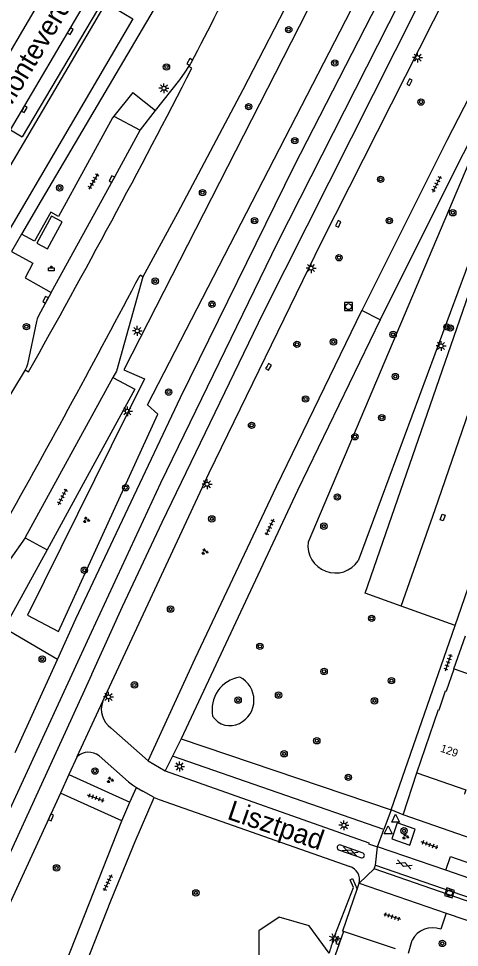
# Model space of a CAD drawing. Extents: x 132999 to 136000, y 398499 to 400501.
# Drawn here: x 133517 to 133572.7, y 399414.8 to 399531.9 of the extents above; entities that cross this region are included whole.
import ezdxf

# ---------------------------------------------------------------- set-up
doc = ezdxf.new("R2010")
doc.units = 0
for name, color, linetype in [('gg-afsc-muur', 7, 'Continuous'), ('gg-anno-huisnummerreeks BGT', 7, 'Continuous'), ('gg-anno-openbare ruimte label', 7, 'Continuous'), ('gg-bbg-abri', 7, 'Continuous'), ('gg-bbg-hoofdgebouw', 7, 'Continuous'), ('gg-knt-verharding', 7, 'Continuous'), ('gg-knt-verharding nz', 7, 'Continuous'), ('gt-grn-groengrens', 7, 'Continuous'), ('gt-grn-weggrens', 7, 'Continuous'), ('gt-symb-afvalbak', 7, 'Continuous'), ('gt-symb-boom', 7, 'Continuous'), ('gt-symb-gesloten verharding', 7, 'Continuous'), ('gt-symb-groenvak', 7, 'Continuous'), ('gt-symb-kolk', 7, 'Continuous'), ('gt-symb-kolk center center', 7, 'Continuous'), ('gt-symb-lichtmast', 7, 'Continuous'), ('gt-symb-rioolschacht', 7, 'Continuous'), ('gt-symb-tegel verharding', 7, 'Continuous'), ('gt-symb-waterafsluiter', 7, 'Continuous')]:
    doc.layers.add(name, color=color, linetype=linetype)

# ---------------------------------------------------------------- blocks, each defined once
blk = doc.blocks.new('gt0-BOOM')
at = {"layer": 'gt-symb-boom'}
for radius in [0.4, 0.2]:
    blk.add_circle((0, 0), radius, dxfattribs=at)
blk = doc.blocks.new('gt0-LMAST')
at = {"layer": 'gt-symb-lichtmast'}
for p, q in [((-0.18, 0.17), (-0.45, 0.44)), ((-0.01, 0.25), (-0.01, 0.62)), ((0.17, 0.17), (0.44, 0.44)), ((-0.26, 0), (-0.63, 0)), ((-0.18, -0.18), (-0.45, -0.45)), ((-0.01, -0.25), (-0.01, -0.63)), ((0.44, -0.45), (0.17, -0.18)), ((0.24, 0), (0.62, 0))]:
    blk.add_line(p, q, dxfattribs=at)
blk.add_circle((-0.01, 0), 0.25, dxfattribs=at)
blk = doc.blocks.new('gt0-KOLKCC')
at = {"layer": 'gt-symb-kolk center center'}
blk.add_lwpolyline([(-0.38, 0.2), (0.38, 0.2), (0.38, -0.2), (-0.38, -0.2)], close=True, dxfattribs=at)
blk = doc.blocks.new('gt0-TEG1')
at = {"layer": 'gt-symb-tegel verharding'}
for p, q in [((-1.12, 0), (1.12, 0)), ((-0.9, -0.25), (-0.9, 0.25)), ((-0.45, -0.25), (-0.45, 0.25)), ((0, -0.25), (0, 0.25)), ((0.45, -0.25), (0.45, 0.25)), ((0.9, -0.25), (0.9, 0.25))]:
    blk.add_line(p, q, dxfattribs=at)
blk = doc.blocks.new('gt0-KOLK')
at = {"layer": 'gt-symb-kolk'}
blk.add_lwpolyline([(0, 0), (0.37, 0), (0.37, 0.4), (-0.38, 0.4), (-0.38, 0), (0, 0)], dxfattribs=at)
blk = doc.blocks.new('gt0-GRVAK')
at = {"layer": 'gt-symb-groenvak'}
for p, q in [((-0.11, 0.19), (-0.23, 0.24)), ((-0.18, 0.15), (0.09, 0.15)), ((-0.09, 0.21), (-0.16, 0.32)), ((-0.05, 0.21), (-0.05, 0.39)), ((0, 0.21), (0.06, 0.32)), ((0.01, 0.19), (0.13, 0.24)), ((0.26, -0.05), (0.2, 0.06)), ((0.3, -0.05), (0.3, 0.13)), ((0.35, -0.05), (0.41, 0.06)), ((-0.24, -0.23), (-0.36, -0.18)), ((-0.32, -0.26), (-0.05, -0.26)), ((-0.23, -0.21), (-0.29, -0.09)), ((-0.18, -0.2), (-0.18, -0.02)), ((-0.14, -0.21), (-0.07, -0.09)), ((-0.12, -0.23), (0, -0.18)), ((0.24, -0.07), (0.12, -0.02)), ((0.17, -0.11), (0.44, -0.11)), ((0.37, -0.07), (0.49, -0.02))]:
    blk.add_line(p, q, dxfattribs=at)
blk = doc.blocks.new('gt0-RS')
at = {"layer": 'gt-symb-rioolschacht'}
blk.add_lwpolyline([(-0.5, -0.5), (0.5, -0.5), (0.5, 0.5), (-0.5, 0.5)], close=True, dxfattribs=at)
blk.add_circle((0, 0), 0.375, dxfattribs=at)
blk = doc.blocks.new('gt0-ABAK')
at = {"layer": 'gt-symb-afvalbak'}
blk.add_lwpolyline([(0.38, -0.5), (-0.37, -0.5), (-0.37, -0.1), (0.38, -0.1)], close=True, dxfattribs=at)
blk.add_circle((0, 0), 0.1, dxfattribs=at)
blk = doc.blocks.new('gt0-GESVH1')
at = {"layer": 'gt-symb-gesloten verharding'}
for p, q in [((-0.99, -0.26), (0.01, 0.24)), ((0.01, -0.26), (-0.99, 0.24)), ((0.01, 0.24), (1.01, -0.26)), ((1.01, 0.24), (0.01, -0.26))]:
    blk.add_line(p, q, dxfattribs=at)
blk = doc.blocks.new('gt0-WAFSL')
at = {"layer": 'gt-symb-waterafsluiter'}
for p, q in [((-0.5, -0.33), (0, 0.67)), ((0, 0.67), (0.5, -0.33)), ((0.5, -0.33), (-0.5, -0.33))]:
    blk.add_line(p, q, dxfattribs=at)

msp = doc.modelspace()

# ---------------------------------------------------------------- linework, layer by layer
at = {"layer": 'gg-afsc-muur'}
msp.add_lwpolyline([(133571.99, 399449.92), (133571.96, 399449.93), (133573.42, 399454.09)], dxfattribs=at)
at = {"layer": 'gg-bbg-abri'}
msp.add_lwpolyline([(133519.33, 399503.58), (133520.66, 399502.86), (133522.52, 399506.28), (133521.2, 399507), (133519.33, 399503.58)], dxfattribs=at)
at = {"layer": 'gg-bbg-hoofdgebouw'}
for points in [[(133570.1, 399444.77), (133570.92, 399447.18), (133571.02, 399447.15), (133571.99, 399449.92)], [(133571.99, 399449.92), (133577.82, 399447.88), (133576.03, 399442.71)], [(133567.28, 399436.82), (133570.01, 399444.8), (133570.1, 399444.77)], [(133567.28, 399436.82), (133573.47, 399434.67), (133573.3, 399434.2), (133573.33, 399434.19)]]:
    msp.add_lwpolyline(points, dxfattribs=at)
at = {"layer": 'gg-knt-verharding'}
for p, q in [((133561.9, 399580.31), (133519.89, 399508.96)), ((133523.56, 399540.66), (133511.52, 399520.22)), ((133528.03, 399533.86), (133502.88, 399491.21)), ((133531.43, 399522.57), (133529.04, 399519.59)), ((133531.43, 399522.57), (133534.3, 399520.29)), ((133516.01, 399517.86), (133517.48, 399516.99)), ((133519.89, 399508.96), (133517.4, 399504.73)), ((133517.84, 399499.2), (133521.16, 399497.37)), ((133572.1, 399455.4), (133579.73, 399477.46)), ((133517.87, 399466.46), (133515.96, 399463.75)), ((133520.62, 399464.93), (133515.2, 399455.05)), ((133572.1, 399455.4), (133565.3, 399457.85)), ((133564.06, 399432.15), (133572.1, 399455.4)), ((133516.59, 399439.41), (133521.92, 399451.11)), ((133524.42, 399438.87), (133527.65, 399445.85)), ((133533.39, 399438.33), (133528.69, 399442.49)), ((133537.53, 399441.12), (133564.06, 399432.15)), ((133524.42, 399438.87), (133523.38, 399436.6)), ((133533.39, 399438.33), (133535.51, 399437.08)), ((133536.46, 399438.94), (133535.51, 399437.08)), ((133563.1, 399429.68), (133536.46, 399438.94)), ((133523.38, 399436.6), (133522.3, 399434.27)), ((133523.38, 399436.6), (133531.07, 399433.12)), ((133565.55, 399431.54), (133567.28, 399436.82)), ((133531.07, 399433.12), (133531.92, 399434.98)), ((133531.92, 399434.98), (133532.69, 399434.5)), ((133522.3, 399434.27), (133499.91, 399385.6)), ((133530.04, 399430.77), (133522.3, 399434.27)), ((133534.13, 399433.74), (133532.69, 399434.5)), ((133534.13, 399433.74), (133534.77, 399433.45)), ((133534.77, 399433.45), (133558.82, 399425.02)), ((133625.49, 399410.79), (133565.55, 399431.54)), ((133562.34, 399427.51), (133563.1, 399429.68)), ((133560.52, 399426.69), (133557.55, 399427.74)), ((133557.41, 399427.12), (133560.29, 399426.12)), ((133570.94, 399424.58), (133562.34, 399427.51)), ((133561.9, 399424.73), (133562.08, 399425.19)), ((133625.41, 399402.68), (133561.9, 399424.73)), ((133562.08, 399425.19), (133625.6, 399403.17)), ((133559.76, 399422.17), (133560.02, 399422.94)), ((133560.02, 399422.94), (133570.99, 399419.14)), ((133557.95, 399416.9), (133559.76, 399422.17)), ((133570.99, 399419.14), (133570.3, 399417.11)), ((133564.6, 399414.65), (133558.03, 399416.84)), ((133566.24, 399414.11), (133566.69, 399415.73))]:
    msp.add_line(p, q, dxfattribs=at)
for points in [[(133527.65, 399445.85), (133541.08, 399474.65), (133555.26, 399503.71), (133571.17, 399535.12), (133590.32, 399572.3)], [(133590.32, 399572.3), (133598.18, 399569.17), (133571.08, 399516.54), (133560.34, 399495.1)], [(133565.47, 399561.31), (133565.4, 399561.19), (133558.65, 399548.58), (133551.95, 399535.74), (133545.32, 399522.91), (133537.08, 399507.38), (133532.7, 399499.36)], [(133521.92, 399451.11), (133524.26, 399456.25), (133537.48, 399484.12), (133551.81, 399513.31), (133574.55, 399557.62)], [(133587.73, 399543.27), (133573.14, 399514.83), (133565.68, 399500), (133562.65, 399493.94)], [(133528.03, 399533.86), (133531.46, 399531.86), (133506.38, 399489.19), (133502.88, 399491.21)], [(133525.48, 399533.94), (133526.99, 399533.01), (133517.48, 399516.99)], [(133538.52, 399525.84), (133538.71, 399526.13), (133538.8, 399526.33)], [(133534.3, 399520.29), (133537.38, 399524.18), (133538.06, 399525.15), (133538.52, 399525.84)], [(133532.37, 399517.83), (133532.4, 399517.89), (133534.3, 399520.29)], [(133529.04, 399519.59), (133528.88, 399519.38), (133522.07, 399506.96), (133521.08, 399507.5), (133519.04, 399503.83), (133517.4, 399504.73)], [(133521.16, 399497.37), (133528.98, 399511.57), (133532.37, 399517.83)], [(133565.3, 399457.85), (133560.76, 399459.48), (133581.32, 399518.8), (133585.88, 399517.2)], [(133516.12, 399502.54), (133518.82, 399501.05), (133517.84, 399499.2)], [(133532.7, 399499.36), (133529.37, 399487.47), (133528.93, 399486.67)], [(133521.16, 399497.37), (133519.55, 399494.41), (133519.39, 399494.07), (133519.28, 399493.72), (133518.14, 399488.34), (133518.04, 399487.97), (133517.87, 399487.62)], [(133533.39, 399438.33), (133539.3, 399451.22), (133549.56, 399472.94), (133560.34, 399495.1)], [(133562.65, 399493.94), (133552.22, 399472.42), (133537.53, 399441.12)], [(133517.87, 399487.62), (133496.52, 399452.36), (133495.11, 399449.98)], [(133528.93, 399486.67), (133517.88, 399466.48), (133517.87, 399466.46)], [(133528.93, 399486.67), (133531.71, 399485.17), (133520.62, 399464.93)], [(133527.19, 399438.97), (133530.89, 399435.7), (133531.39, 399435.33), (133531.92, 399434.98)], [(133535.51, 399437.08), (133561.21, 399427.99), (133561.2, 399427.9), (133562.34, 399427.51)], [(133499.5, 399377.06), (133509.68, 399372.53), (133528.69, 399420.7), (133530.3, 399424.7), (133531.74, 399428.19), (133534.13, 399433.74)], [(133508.3, 399375.94), (133510.09, 399380.3), (133530.04, 399430.77)], [(133564.8, 399430.52), (133564.12, 399428.5), (133566.4, 399427.72), (133567.09, 399429.75), (133564.8, 399430.52)], [(133570.94, 399424.58), (133571.53, 399426.29), (133582.06, 399422.63)], [(133623.85, 399406.21), (133613.21, 399409.89), (133570.94, 399424.58)], [(133570.99, 399419.14), (133573.33, 399418.35), (133585.08, 399414.26), (133624.68, 399400.52)], [(133558.03, 399416.84), (133556.96, 399413.85), (133556.81, 399412.9), (133556.7, 399411.91), (133556.62, 399410.72), (133556.62, 399409.48), (133556.69, 399408.75)], [(133558.03, 399416.84), (133557.94, 399416.87), (133557.95, 399416.9)]]:
    msp.add_lwpolyline(points, dxfattribs=at)
for centre, radius, start, end in [((133105.9, 399754.8), 489.49, 332.1763, 335.5718), ((133530.4, 399444.86), 2.93, 160.3824, 234.1467), ((133525.86, 399437.27), 2.15, 52.0536, 132.1718), ((133557.54, 399427.42), 0.321, 87.889, 247.0337), ((133560.35, 399426.43), 0.312, 258.7825, 56.5386), ((133558.27, 399423.32), 1.79, 347.7914, 72.0766), ((133569.28, 399414.37), 2.93, 69.6988, 152.2953)]:
    msp.add_arc(centre, radius, start, end, dxfattribs=at)
at = {"layer": 'gg-knt-verharding nz'}
for p, q in [((133516.01, 399517.86), (133525.48, 399533.94)), ((133538.89, 399525.66), (133538.52, 399525.84)), ((133529.04, 399519.59), (133532.37, 399517.83)), ((133532.7, 399499.36), (133532.37, 399499.57)), ((133517.87, 399487.62), (133518.27, 399487.37)), ((133517.87, 399466.46), (133520.62, 399464.93)), ((133526.22, 399449.21), (133526.22, 399449.2))]:
    msp.add_line(p, q, dxfattribs=at)
for points in [[(133484.8, 399364.77), (133526.23, 399454.57), (133534.98, 399473.39), (133549.75, 399503.71), (133570.79, 399545.14), (133645.62, 399690.64), (133657.4, 399714.72), (133666.06, 399733.64), (133674.54, 399753.34), (133681.08, 399769.55), (133690.21, 399793.23), (133695.89, 399808.94)], [(133589, 399575.64), (133584.85, 399567.51), (133567.31, 399533.32), (133547.84, 399494.74), (133535.09, 399468.4), (133530.1, 399457.74), (133526.22, 399449.21)], [(133565.3, 399457.85), (133569.59, 399470.04), (133585.88, 399517.2)], [(133526.22, 399449.2), (133523.13, 399442.39), (133487.13, 399363.93)]]:
    msp.add_lwpolyline(points, dxfattribs=at)
for centre, radius, start, end in [((132572.15, 400021.71), 1086.59, 330.54343, 332.83685), ((132164.9, 400222.37), 1546.74, 330.8037, 332.1406)]:
    msp.add_arc(centre, radius, start, end, dxfattribs=at)
at = {"layer": 'gt-grn-groengrens'}
for p, q in [((133575.68, 399518.11), (133553.56, 399465.9)), ((133579.72, 399517.07), (133559.88, 399463.54)), ((133521.92, 399451.11), (133515.2, 399455.05))]:
    msp.add_line(p, q, dxfattribs=at)
for points in [[(133567.54, 399560.47), (133530.32, 399487.61), (133532.9, 399486.47), (133518.15, 399456.69), (133522.08, 399454.65), (133534.6, 399482.03), (133533.29, 399483.2), (133572.21, 399558.62)], [(133556.66, 399415.57), (133559.27, 399422.37), (133558.85, 399423.36), (133559.18, 399423.51), (133559.76, 399422.17)], [(133556.23, 399414.08), (133553.68, 399417.55), (133549.93, 399418.62), (133547.35, 399416.9), (133547.35, 399413.81), (133550.28, 399411.07), (133553.64, 399409.72), (133555.76, 399410.66)]]:
    msp.add_lwpolyline(points, dxfattribs=at)
for centre, radius, start, end in [((133557.01, 399465.49), 3.47, 173.3213, 325.7478), ((133545.61, 399444.79), 4.17, 99.2224, 191.2159), ((133543.47, 399445.99), 3.26, 296.1275, 63.2636), ((133543.71, 399445.37), 2.6, 212.5705, 297.5918), ((133572.95, 399410.06), 17.2, 161.3014, 166.4623)]:
    msp.add_arc(centre, radius, start, end, dxfattribs=at)
at = {"layer": 'gt-grn-weggrens'}
for p, q in [((133517.4, 399504.73), (133516.12, 399502.54)), ((133562.65, 399493.94), (133560.34, 399495.1)), ((133537.53, 399441.12), (133536.46, 399438.94)), ((133530.04, 399430.77), (133531.07, 399433.12)), ((133564.06, 399432.15), (133563.1, 399429.68)), ((133565.55, 399431.54), (133564.06, 399432.15)), ((133562.08, 399425.19), (133562.34, 399427.51)), ((133561.9, 399424.73), (133560.02, 399422.94))]:
    msp.add_line(p, q, dxfattribs=at)

# ---------------------------------------------------------------- block references
at = {"layer": 'gt-symb-afvalbak'}
msp.add_blockref('gt0-ABAK', (133521.16, 399500.6), dxfattribs=at)
at = {"layer": 'gt-symb-boom'}
for p in [(133551.12, 399530.49), (133535.69, 399525.8), (133556.93, 399526.3), (133567.8, 399521.37), (133546.06, 399520.8), (133551.88, 399516.51), (133562.71, 399511.63), (133522.21, 399510.56), (133540.24, 399509.96), (133571.82, 399507.42), (133546.8, 399506.42), (133557.46, 399501.75), (133534.27, 399498.8), (133541.43, 399495.89), (133518.02, 399493.07), (133564.29, 399492.08), (133552.15, 399490.83), (133556.76, 399491.15), (133564.56, 399486.78), (133535.96, 399484.82), (133553.24, 399483.95), (133562.86, 399481.6), (133546.43, 399480.62), (133559.47, 399479.19), (133530.54, 399472.76), (133557.26, 399471.6), (133541.41, 399468.84), (133555.55, 399467.92), (133525.32, 399462.37), (133536.2, 399457.46), (133561.59, 399456.31), (133547.48, 399452.78), (133520.01, 399451.16), (133555.58, 399449.61), (133564.08, 399448.44), (133531.65, 399447.91), (133544.73, 399445.99), (133549.83, 399446.62), (133561.94, 399445.9), (133554.66, 399440.87), (133550.54, 399439.23), (133526.68, 399437.05), (133558.63, 399436.26), (133565.66, 399429.52), (133521.82, 399424.85), (133539.4, 399421.7), (133570.51, 399415.32)]:
    msp.add_blockref('gt0-BOOM', p, dxfattribs=at)
for p, rotation in [((133563.81, 399506.43), 31.13079914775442), ((133571.09, 399493.03), 71.03974891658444), ((133571.5, 399492.89), 71.03974891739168)]:
    msp.add_blockref('gt0-BOOM', p, dxfattribs=dict(at, rotation=rotation))
at = {"layer": 'gt-symb-gesloten verharding', "rotation": -20.556045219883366}
for p in [(133558.86, 399426.92), (133565.68, 399425.29)]:
    msp.add_blockref('gt0-GESVH1', p, dxfattribs=at)
at = {"layer": 'gt-symb-groenvak'}
for p in [(133525.57, 399468.7), (133540.52, 399464.7), (133528.58, 399435.93), (133565.84, 399428.8)]:
    msp.add_blockref('gt0-GRVAK', p, dxfattribs=at)
at = {"layer": 'gt-symb-kolk'}
for p, rotation in [((133523.38, 399530.39), -120.46264004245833), ((133538.8, 399526.33), 62.26551493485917), ((133566.18, 399523.96), -116.74442020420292), ((133517.59, 399520.56), -120.12860024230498), ((133528.98, 399511.57), 61.54347084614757), ((133557.18, 399506.1), -116.02719868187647), ((133520.61, 399496.37), 61.167993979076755), ((133548.39, 399488.1), -120.3348058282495), ((133520.93, 399431.3), -114.6430952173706), ((133557.58, 399415.56), 70.6208409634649)]:
    msp.add_blockref('gt0-KOLK', p, dxfattribs=dict(at, rotation=rotation))
at = {"layer": 'gt-symb-kolk center center', "rotation": 70.4232744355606}
msp.add_blockref('gt0-KOLKCC', (133570.55, 399469.02), dxfattribs=at)
at = {"layer": 'gt-symb-lichtmast'}
for p in [(133567.38, 399526.99), (133535.37, 399523.11), (133553.95, 399500.45), (133532.02, 399492.53), (133570.35, 399490.63), (133530.77, 399482.4), (133540.82, 399473.21), (133528.38, 399446.4), (133537.36, 399437.63), (133558.09, 399430.22)]:
    msp.add_blockref('gt0-LMAST', p, dxfattribs=at)
at = {"layer": 'gt-symb-lichtmast', "rotation": -109.14137378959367}
msp.add_blockref('gt0-LMAST', (133556.87, 399415.97), dxfattribs=at)
at = {"layer": 'gt-symb-rioolschacht'}
msp.add_blockref('gt0-RS', (133558.66, 399495.59), dxfattribs=at)
at = {"layer": 'gt-symb-rioolschacht', "rotation": 162.54344186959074}
msp.add_blockref('gt0-RS', (133571.41, 399421.69), dxfattribs=at)
at = {"layer": 'gt-symb-tegel verharding'}
for p, rotation in [((133526.49, 399511.37), 59.92097413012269), ((133569.79, 399511.03), 63.306770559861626), ((133522.58, 399471.61), 62.615029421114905), ((133548.71, 399467.79), -115.02727879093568), ((133571.26, 399450.73), 70.91275549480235), ((133526.77, 399433.65), 160.00710602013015), ((133568.9, 399427.74), 160.00710602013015), ((133528.26, 399422.97), -115.0272787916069), ((133564.17, 399418.72), -18.362468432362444)]:
    msp.add_blockref('gt0-TEG1', p, dxfattribs=dict(at, rotation=rotation))
at = {"layer": 'gt-symb-waterafsluiter'}
for p in [(133564.61, 399430.94), (133563.67, 399429.48)]:
    msp.add_blockref('gt0-WAFSL', p, dxfattribs=at)

# ---------------------------------------------------------------- texts
at = {"layer": 'gg-anno-huisnummerreeks BGT'}
msp.add_text('129', height=1, rotation=340.9, dxfattribs=at).set_placement((133570.17, 399439.52))
at = {"layer": 'gg-anno-openbare ruimte label'}
for s, rotation, p in [('Monteverdistraat', 58.9, (133515.65, 399520.06)), ('Lisztpad', 341.3, (133543.23, 399431.05))]:
    msp.add_text(s, height=2.5, rotation=rotation, dxfattribs=at).set_placement(p)

doc.saveas('drawing.dxf')
